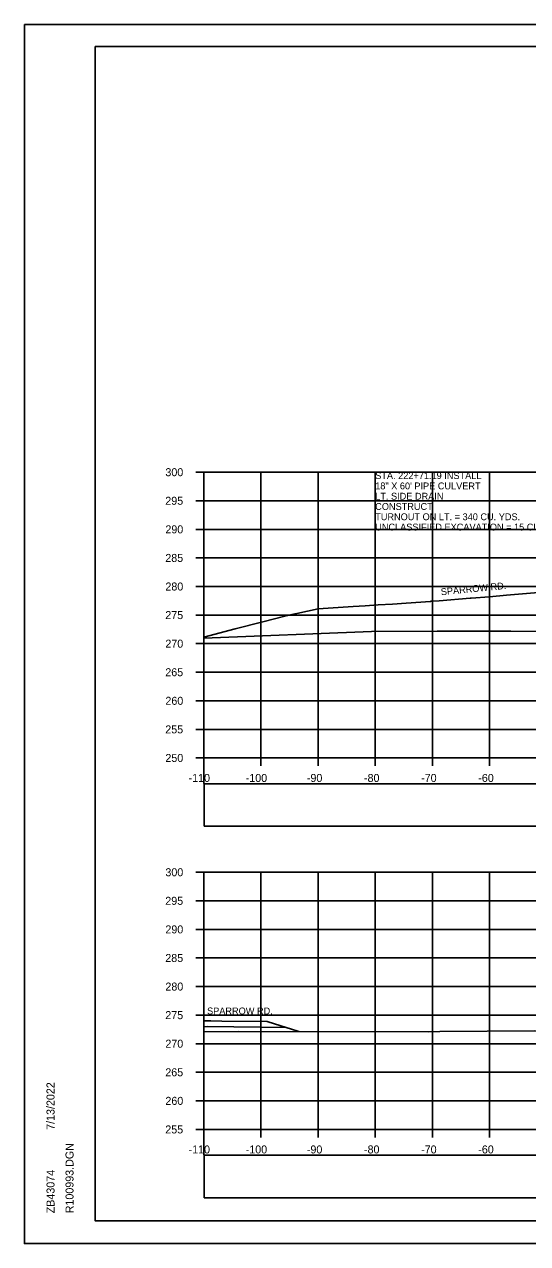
# Model space of a CAD drawing. Extents: x 4667 to 1632277, y -2100 to 724501.
# Drawn here: x 5635.8 to 5723.9, y -470.4 to -257.1 of the extents above; entities that cross this region are included whole.
import ezdxf

# ---------------------------------------------------------------- set-up
doc = ezdxf.new("R2010")
doc.units = 0
for name, color, linetype in [('R_Axis', 7, 'Continuous'), ('R_Axis Annot', 7, 'Continuous'), ('R_Border', 7, 'Continuous'), ('R_Drive', 7, 'Continuous'), ('R_Exist Surface', 7, 'Continuous'), ('R_Grid', 7, 'Continuous'), ('R_No Plot', 7, 'Continuous'), ('R_Proposed CofA', 7, 'Continuous'), ('R_Water Annot', 7, 'Continuous')]:
    doc.layers.add(name, color=color, linetype=linetype)

msp = doc.modelspace()

# ---------------------------------------------------------------- linework, layer by layer
at = {"layer": 'R_Axis'}
for p, q in [((5665.78, -335.42), (5667.18, -335.42)), ((5667.18, -385.42), (5667.18, -335.42)), ((5665.78, -340.42), (5667.18, -340.42)), ((5665.78, -345.42), (5667.18, -345.42)), ((5665.78, -350.42), (5667.18, -350.42)), ((5665.78, -355.42), (5667.18, -355.42)), ((5665.78, -360.42), (5667.18, -360.42)), ((5665.78, -365.42), (5667.18, -365.42)), ((5665.78, -370.42), (5667.18, -370.42)), ((5665.78, -375.42), (5667.18, -375.42)), ((5665.78, -380.42), (5667.18, -380.42)), ((5665.78, -385.42), (5667.18, -385.42)), ((5667.18, -385.42), (5947.18, -385.42)), ((5667.18, -386.82), (5667.18, -385.42)), ((5677.18, -386.82), (5677.18, -385.42)), ((5687.18, -386.82), (5687.18, -385.42)), ((5697.18, -386.82), (5697.18, -385.42)), ((5707.18, -386.82), (5707.18, -385.42)), ((5717.18, -386.82), (5717.18, -385.42)), ((5665.78, -405.42), (5667.18, -405.42)), ((5667.18, -450.42), (5667.18, -405.42)), ((5665.78, -410.42), (5667.18, -410.42)), ((5665.78, -415.42), (5667.18, -415.42)), ((5665.78, -420.42), (5667.18, -420.42)), ((5665.78, -425.42), (5667.18, -425.42)), ((5665.78, -430.42), (5667.18, -430.42)), ((5665.78, -435.42), (5667.18, -435.42)), ((5665.78, -440.42), (5667.18, -440.42)), ((5665.78, -445.42), (5667.18, -445.42)), ((5665.78, -450.42), (5667.18, -450.42)), ((5667.18, -450.42), (5947.18, -450.42)), ((5667.18, -451.82), (5667.18, -450.42)), ((5677.18, -451.82), (5677.18, -450.42)), ((5687.18, -451.82), (5687.18, -450.42)), ((5697.18, -451.82), (5697.18, -450.42)), ((5707.18, -451.82), (5707.18, -450.42)), ((5717.18, -451.82), (5717.18, -450.42))]:
    msp.add_line(p, q, dxfattribs=at)
at = {"layer": 'R_Border'}
for p, q in [((5648.18, -260.96), (5964.36, -260.96)), ((5648.18, -466.42), (5648.18, -260.96)), ((5648.18, -466.42), (5648.18, -466.42)), ((5964.36, -466.42), (5648.18, -466.42))]:
    msp.add_line(p, q, dxfattribs=at)
at = {"layer": 'R_Drive'}
for q in [(5667.18, -432.44), (5681.59, -432.59)]:
    msp.add_line((5667.91, -432.42), q, dxfattribs=at)
for points in [[(5667.18, -364.29), (5672.69, -362.81), (5677.53, -361.59), (5681.39, -360.63), (5683.11, -360.21), (5683.49, -360.12), (5687.21, -359.3), (5692.44, -359), (5693.3, -358.94), (5695.42, -358.81), (5697.71, -358.65), (5700.21, -358.5), (5702.6, -358.35), (5706.88, -358.02), (5706.95, -358.01), (5707.23, -357.99), (5708.35, -357.92), (5713.8, -357.48), (5713.96, -357.47), (5717.18, -357.2), (5717.21, -357.2), (5720.16, -356.95), (5727.18, -356.33)], [(5667.18, -431.44), (5667.91, -431.42), (5668.43, -431.43), (5670.34, -431.45), (5678.28, -431.55), (5679.57, -431.96), (5682.5, -432.88), (5683.61, -433.23), (5683.89, -433.31)]]:
    msp.add_lwpolyline(points, dxfattribs=at)
at = {"layer": 'R_Exist Surface'}
for points in [[(5667.18, -364.47), (5696.52, -363.3), (5708.04, -363.26), (5714.57, -363.26), (5720.94, -363.26), (5764.1, -363.49), (5782.81, -363.58), (5795.66, -363.6), (5828.17, -363.6), (5834.67, -363.74), (5844.59, -363.9), (5846.79, -364.56), (5851.51, -366.13)], [(5667.18, -433.36), (5673.31, -433.31), (5706.47, -433.32), (5708.5, -433.31), (5725.08, -433.17), (5767.9, -433.95), (5778.63, -434.12), (5795.98, -434), (5822.11, -433.78), (5826.91, -433.74), (5833.41, -433.7), (5844.81, -433.96), (5845.05, -433.97), (5879.94, -434.93)]]:
    msp.add_lwpolyline(points, dxfattribs=at)
at = {"layer": 'R_Grid'}
for p, q in [((5667.18, -335.42), (5947.18, -335.42)), ((5667.18, -385.42), (5667.18, -335.42)), ((5677.18, -385.42), (5677.18, -335.42)), ((5687.18, -385.42), (5687.18, -335.42)), ((5697.18, -385.42), (5697.18, -335.42)), ((5707.18, -385.42), (5707.18, -335.42)), ((5717.18, -385.42), (5717.18, -335.42)), ((5667.18, -340.42), (5947.18, -340.42)), ((5667.18, -345.42), (5947.18, -345.42)), ((5667.18, -350.42), (5947.18, -350.42)), ((5667.18, -355.42), (5947.18, -355.42)), ((5667.18, -360.42), (5947.18, -360.42)), ((5667.18, -365.42), (5947.18, -365.42)), ((5667.18, -370.42), (5947.18, -370.42)), ((5667.18, -375.42), (5947.18, -375.42)), ((5667.18, -380.42), (5947.18, -380.42)), ((5667.18, -385.42), (5947.18, -385.42)), ((5667.18, -405.42), (5947.18, -405.42)), ((5667.18, -450.42), (5667.18, -405.42)), ((5677.18, -450.42), (5677.18, -405.42)), ((5687.18, -450.42), (5687.18, -405.42)), ((5697.18, -450.42), (5697.18, -405.42)), ((5707.18, -450.42), (5707.18, -405.42)), ((5717.18, -450.42), (5717.18, -405.42)), ((5667.18, -410.42), (5947.18, -410.42)), ((5667.18, -415.42), (5947.18, -415.42)), ((5667.18, -420.42), (5947.18, -420.42)), ((5667.18, -425.42), (5947.18, -425.42)), ((5667.18, -430.42), (5947.18, -430.42)), ((5667.18, -435.42), (5947.18, -435.42)), ((5667.18, -440.42), (5947.18, -440.42)), ((5667.18, -445.42), (5947.18, -445.42)), ((5667.18, -450.42), (5947.18, -450.42))]:
    msp.add_line(p, q, dxfattribs=at)
at = {"layer": 'R_No Plot'}
for p, q in [((5635.78, -257.06), (5969.12, -257.06)), ((5667.18, -386.82), (5667.18, -389.89)), ((5667.18, -451.82), (5667.18, -454.89)), ((5635.78, -470.4), (5969.12, -470.4))]:
    msp.add_line(p, q, dxfattribs=at)
for points in [[(5635.78, -257.06), (5969.12, -257.06), (5969.12, -470.4), (5635.78, -470.4)], [(5882.1, -260.96), (5901.72, -260.96), (5901.72, -270.84), (5917.84, -270.84), (5941.04, -270.84), (5941.04, -295.17), (5964.36, -295.17), (5964.36, -466.42), (5648.18, -466.42), (5648.18, -260.96)]]:
    msp.add_lwpolyline(points, close=True, dxfattribs=at)
at = {"layer": 'R_Proposed CofA'}
for points in [[(5667.23, -397.36), (5947.13, -397.36), (5947.13, -389.94), (5667.23, -389.94)], [(5667.23, -462.36), (5947.13, -462.36), (5947.13, -454.94), (5667.23, -454.94)]]:
    msp.add_lwpolyline(points, close=True, dxfattribs=at)

# ---------------------------------------------------------------- texts
at = {"layer": 'R_Axis Annot'}
for s, p in [('300', (5660.46, -336.12)), ('295', (5660.44, -341.12)), ('290', (5660.46, -346.12)), ('285', (5660.44, -351.12)), ('280', (5660.46, -356.12)), ('275', (5660.44, -361.12)), ('270', (5660.46, -366.12)), ('265', (5660.44, -371.12)), ('260', (5660.46, -376.12)), ('255', (5660.44, -381.12)), ('250', (5660.46, -386.12)), ('-110', (5664.52, -389.62)), ('-100', (5674.52, -389.62)), ('-90', (5685.22, -389.62)), ('-80', (5695.22, -389.62)), ('-70', (5705.22, -389.62)), ('-60', (5715.22, -389.62)), ('300', (5660.46, -406.12)), ('295', (5660.44, -411.12)), ('290', (5660.46, -416.12)), ('285', (5660.44, -421.12)), ('280', (5660.46, -426.12)), ('275', (5660.44, -431.12)), ('270', (5660.46, -436.12)), ('265', (5660.44, -441.12)), ('260', (5660.46, -446.12)), ('255', (5660.44, -451.12)), ('-110', (5664.52, -454.62)), ('-100', (5674.52, -454.62)), ('-90', (5685.22, -454.62)), ('-80', (5695.22, -454.62)), ('-70', (5705.22, -454.62)), ('-60', (5715.22, -454.62))]:
    msp.add_text(s, height=1.4, dxfattribs=at).set_placement(p)
at = {"layer": 'R_Border'}
for s, p in [('7/13/2022', (5641.05, -450.49)), ('R100993.DGN', (5644.38, -465.09)), ('ZB43074', (5641.05, -465.09))]:
    msp.add_text(s, height=1.4, rotation=90, dxfattribs=at).set_placement(p)
at = {"layer": 'R_Drive'}
msp.add_text('SPARROW RD.', height=1.2, rotation=5.6019, dxfattribs=at).set_placement((5708.72, -356.96))
msp.add_text('SPARROW RD.', height=1.2, dxfattribs=at).set_placement((5667.75, -430.29))
at = {"layer": 'R_Water Annot'}
for s, p in [('STA. 222+71.19 INSTALL', (5697.18, -336.62)), ('18" X 60\' PIPE CULVERT', (5697.18, -338.42)), ('LT. SIDE DRAIN', (5697.18, -340.22)), ('CONSTRUCT ', (5697.18, -342.02)), ('TURNOUT ON LT. = 340 CU. YDS.', (5697.18, -343.82)), ('UNCLASSIFIED EXCAVATION = 15 CU. YDS.', (5697.18, -345.62))]:
    msp.add_text(s, height=1.2, dxfattribs=at).set_placement(p)

doc.saveas('drawing.dxf')
